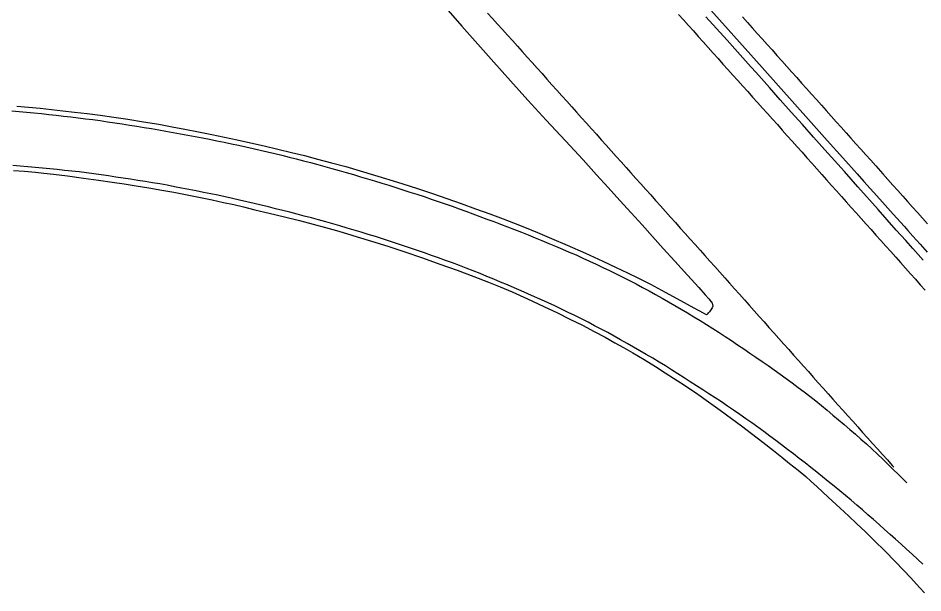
# Model space of a CAD drawing. Extents: x 1948091 to 1975253, y 787267 to 823306.
# Drawn here: x 1966883.9 to 1967189.4, y 800787.6 to 800981.8 of the extents above; entities that cross this region are included whole.
import ezdxf

# ---------------------------------------------------------------- set-up
doc = ezdxf.new("R2010")
doc.units = 0
doc.layers.add('RD_EX_Pavement_Markings', color=7, linetype='Continuous')
doc.layers.add('RD_EX_Road', color=7, linetype='Continuous')

msp = doc.modelspace()

# ---------------------------------------------------------------- linework, layer by layer
at = {"layer": 'RD_EX_Pavement_Markings'}
for points in [[(1967042.45, 800983.48), (1967044.12, 800981.62), (1967045.79, 800979.76), (1967047.47, 800977.9), (1967049.14, 800976.04), (1967050.8, 800974.18), (1967052.47, 800972.32), (1967054.14, 800970.46), (1967055.81, 800968.6), (1967057.48, 800966.73), (1967059.14, 800964.87), (1967060.81, 800963.01), (1967062.48, 800961.15), (1967064.15, 800959.29), (1967065.81, 800957.42), (1967067.48, 800955.56), (1967069.15, 800953.7), (1967070.82, 800951.84), (1967072.49, 800949.98), (1967074.15, 800948.11), (1967075.82, 800946.25), (1967077.49, 800944.39), (1967079.16, 800942.53), (1967080.83, 800940.66), (1967082.49, 800938.8), (1967084.16, 800936.94), (1967085.83, 800935.08), (1967087.5, 800933.22), (1967089.16, 800931.35), (1967090.83, 800929.49), (1967092.49, 800927.63), (1967094.16, 800925.76), (1967095.83, 800923.9), (1967097.49, 800922.03), (1967099.16, 800920.17), (1967100.83, 800918.31), (1967102.49, 800916.44), (1967104.16, 800914.58), (1967105.82, 800912.72), (1967107.49, 800910.85), (1967109.16, 800908.99), (1967110.82, 800907.13), (1967112.49, 800905.26), (1967114.16, 800903.4), (1967115.82, 800901.54), (1967117.49, 800899.67), (1967119.15, 800897.81), (1967120.82, 800895.94), (1967122.48, 800894.08), (1967124.15, 800892.21), (1967125.81, 800890.35), (1967127.48, 800888.48), (1967129.14, 800886.62), (1967130.8, 800884.75), (1967132.46, 800882.88), (1967134.12, 800881.01), (1967135.78, 800879.15), (1967137.44, 800877.28), (1967139.11, 800875.41), (1967140.77, 800873.54), (1967142.43, 800871.68), (1967144.09, 800869.81), (1967145.75, 800867.94), (1967147.41, 800866.08), (1967149.08, 800864.21), (1967150.74, 800862.34), (1967152.4, 800860.48), (1967154.06, 800858.61), (1967155.72, 800856.74), (1967157.39, 800854.87), (1967159.05, 800853.01), (1967160.71, 800851.14), (1967162.38, 800849.28), (1967164.05, 800847.42), (1967165.72, 800845.56), (1967167.39, 800843.7), (1967169.06, 800841.84), (1967170.73, 800839.98), (1967172.4, 800838.12), (1967174.06, 800836.26), (1967175.73, 800834.4), (1967177.4, 800832.54), (1967179.07, 800830.68), (1967179.61, 800830.07)], [(1967106.91, 800983.04), (1967108.58, 800981.17), (1967110.24, 800979.31), (1967111.91, 800977.44), (1967113.57, 800975.58), (1967115.24, 800973.71), (1967116.9, 800971.85), (1967118.57, 800969.98), (1967120.23, 800968.12), (1967121.9, 800966.26), (1967123.57, 800964.39), (1967125.24, 800962.53), (1967126.91, 800960.67), (1967128.57, 800958.81), (1967130.24, 800956.95), (1967131.91, 800955.09), (1967133.58, 800953.23), (1967135.25, 800951.37), (1967136.92, 800949.51), (1967138.59, 800947.65), (1967140.26, 800945.79), (1967141.93, 800943.92), (1967143.6, 800942.06), (1967145.26, 800940.2), (1967146.93, 800938.34), (1967148.59, 800936.47), (1967150.25, 800934.6), (1967151.91, 800932.73), (1967153.58, 800930.87), (1967155.24, 800929), (1967156.9, 800927.13), (1967158.56, 800925.27), (1967160.23, 800923.4), (1967161.89, 800921.53), (1967163.55, 800919.67), (1967165.22, 800917.81), (1967166.89, 800915.94), (1967168.55, 800914.08), (1967170.22, 800912.22), (1967171.89, 800910.36), (1967173.55, 800908.49), (1967175.22, 800906.63), (1967176.88, 800904.76), (1967178.54, 800902.89), (1967180.21, 800901.03), (1967181.87, 800899.16), (1967183.53, 800897.3), (1967185.19, 800895.43), (1967186.86, 800893.56), (1967188.52, 800891.7), (1967190.18, 800889.83)], [(1967128.47, 800982.2), (1967130.14, 800980.34), (1967131.8, 800978.48), (1967133.47, 800976.61), (1967135.13, 800974.75), (1967136.8, 800972.88), (1967138.47, 800971.02), (1967140.13, 800969.16), (1967141.8, 800967.29), (1967143.46, 800965.43), (1967145.13, 800963.56), (1967146.79, 800961.7), (1967148.46, 800959.84), (1967150.13, 800957.97), (1967151.79, 800956.11), (1967153.46, 800954.24), (1967155.12, 800952.38), (1967156.79, 800950.52), (1967158.45, 800948.65), (1967160.12, 800946.79), (1967161.79, 800944.93), (1967163.45, 800943.06), (1967165.12, 800941.2), (1967166.79, 800939.34), (1967168.45, 800937.47), (1967170.12, 800935.61), (1967171.79, 800933.75), (1967173.46, 800931.89), (1967174.27, 800930.98)], [(1966881.8, 800950.41), (1966884.29, 800950.2), (1966886.79, 800949.99), (1966889.27, 800949.76), (1966891.76, 800949.51), (1966894.25, 800949.26), (1966896.73, 800948.97), (1966899.22, 800948.69), (1966901.7, 800948.4), (1966904.18, 800948.1), (1966906.66, 800947.78), (1966909.14, 800947.47), (1966911.62, 800947.14), (1966914.09, 800946.77), (1966916.56, 800946.41), (1966919.04, 800946.04), (1966921.51, 800945.65), (1966923.97, 800945.25), (1966926.44, 800944.86), (1966928.91, 800944.46), (1966931.37, 800944.03), (1966933.84, 800943.6), (1966936.3, 800943.18), (1966938.76, 800942.73), (1966941.22, 800942.28), (1966943.67, 800941.82), (1966946.13, 800941.35), (1966948.58, 800940.85), (1966951.03, 800940.35), (1966953.48, 800939.85), (1966955.92, 800939.34), (1966958.37, 800938.83), (1966960.81, 800938.3), (1966963.25, 800937.73), (1966965.68, 800937.17), (1966968.12, 800936.6), (1966970.55, 800936.02), (1966972.98, 800935.44), (1966975.41, 800934.84), (1966977.83, 800934.22), (1966980.25, 800933.6), (1966982.67, 800932.97), (1966985.08, 800932.3), (1966987.48, 800931.64), (1966989.89, 800930.97), (1966992.3, 800930.28), (1966994.7, 800929.6), (1966997.1, 800928.91), (1966999.5, 800928.19), (1967001.89, 800927.48), (1967004.28, 800926.76), (1967006.68, 800926.03), (1967009.07, 800925.3), (1967011.45, 800924.56), (1967013.84, 800923.81), (1967016.21, 800923.03), (1967018.59, 800922.25), (1967020.96, 800921.46), (1967023.32, 800920.65), (1967025.69, 800919.83), (1967028.05, 800919.02), (1967030.42, 800918.21), (1967032.78, 800917.39), (1967035.12, 800916.52), (1967037.46, 800915.65), (1967039.81, 800914.78), (1967042.15, 800913.91), (1967044.49, 800913.03), (1967046.83, 800912.16), (1967049.16, 800911.25), (1967051.49, 800910.34), (1967053.82, 800909.42), (1967056.14, 800908.51), (1967058.47, 800907.59), (1967060.78, 800906.64), (1967063.09, 800905.68), (1967065.39, 800904.71), (1967067.69, 800903.74), (1967069.99, 800902.74), (1967072.28, 800901.75), (1967074.56, 800900.72), (1967076.83, 800899.67), (1967079.1, 800898.63), (1967081.36, 800897.55), (1967083.61, 800896.48), (1967085.86, 800895.39), (1967088.09, 800894.25), (1967090.32, 800893.12), (1967092.54, 800891.97), (1967094.75, 800890.8), (1967096.95, 800889.62), (1967099.14, 800888.41), (1967101.32, 800887.19), (1967103.5, 800885.96), (1967105.67, 800884.73), (1967107.82, 800883.45), (1967109.97, 800882.17), (1967112.11, 800880.88), (1967114.25, 800879.58), (1967116.38, 800878.28), (1967118.48, 800876.92), (1967120.58, 800875.57), (1967122.68, 800874.21), (1967124.76, 800872.83), (1967126.84, 800871.43), (1967128.91, 800870.03), (1967130.98, 800868.64), (1967133.05, 800867.23), (1967135.11, 800865.82), (1967137.17, 800864.4), (1967139.21, 800862.96), (1967141.24, 800861.5), (1967143.27, 800860.03), (1967145.28, 800858.55), (1967147.27, 800857.04), (1967149.26, 800855.53), (1967151.25, 800854.01), (1967153.2, 800852.45), (1967155.15, 800850.88), (1967157.09, 800849.31), (1967159, 800847.69), (1967160.9, 800846.07), (1967162.81, 800844.46), (1967164.71, 800842.84), (1967166.62, 800841.22), (1967168.49, 800839.56), (1967170.35, 800837.9), (1967172.2, 800836.21), (1967174.02, 800834.49), (1967175.83, 800832.77), (1967177.62, 800831.03), (1967179.42, 800829.29), (1967181.2, 800827.54), (1967182.98, 800825.78), (1967184, 800824.78)], [(1967189.4, 800797.25), (1967187.59, 800798.97), (1967185.76, 800800.67), (1967183.91, 800802.35), (1967182.05, 800804.03), (1967180.2, 800805.7), (1967178.34, 800807.38), (1967176.48, 800809.05), (1967174.62, 800810.71), (1967172.74, 800812.37), (1967170.85, 800814), (1967168.96, 800815.64), (1967167.06, 800817.27), (1967165.15, 800818.88), (1967163.23, 800820.48), (1967161.31, 800822.08), (1967159.39, 800823.68), (1967157.47, 800825.27), (1967155.52, 800826.84), (1967153.57, 800828.41), (1967151.62, 800829.97), (1967149.64, 800831.49), (1967147.65, 800833.01), (1967145.66, 800834.53), (1967143.68, 800836.05), (1967141.69, 800837.57), (1967139.71, 800839.09), (1967137.72, 800840.6), (1967135.7, 800842.08), (1967133.68, 800843.55), (1967131.65, 800845.01), (1967129.6, 800846.44), (1967127.55, 800847.87), (1967125.5, 800849.3), (1967123.42, 800850.69), (1967121.35, 800852.09), (1967119.28, 800853.48), (1967117.18, 800854.85), (1967115.08, 800856.2), (1967112.98, 800857.56), (1967110.88, 800858.91), (1967108.78, 800860.27), (1967106.68, 800861.62), (1967104.57, 800862.97), (1967102.46, 800864.31), (1967100.32, 800865.59), (1967098.17, 800866.87), (1967096.02, 800868.15), (1967093.86, 800869.41), (1967091.69, 800870.65), (1967089.52, 800871.9), (1967087.35, 800873.13), (1967085.16, 800874.33), (1967082.97, 800875.53), (1967080.76, 800876.71), (1967078.55, 800877.87), (1967076.33, 800879.02), (1967074.11, 800880.18), (1967071.87, 800881.28), (1967069.62, 800882.38), (1967067.37, 800883.47), (1967065.11, 800884.54), (1967062.85, 800885.6), (1967060.58, 800886.65), (1967058.3, 800887.67), (1967056.01, 800888.68), (1967053.73, 800889.7), (1967051.43, 800890.68), (1967049.13, 800891.65), (1967046.82, 800892.62), (1967044.52, 800893.58), (1967042.21, 800894.54), (1967039.89, 800895.49), (1967037.56, 800896.39), (1967035.24, 800897.3), (1967032.9, 800898.2), (1967030.56, 800899.06), (1967028.21, 800899.93), (1967025.87, 800900.8), (1967023.51, 800901.63), (1967021.15, 800902.45), (1967018.79, 800903.26), (1967016.43, 800904.08), (1967014.06, 800904.89), (1967011.68, 800905.66), (1967009.31, 800906.44), (1967006.93, 800907.21), (1967004.55, 800907.97), (1967002.16, 800908.69), (1966999.76, 800909.42), (1966997.37, 800910.14), (1966994.98, 800910.86), (1966992.57, 800911.55), (1966990.17, 800912.23), (1966987.77, 800912.92), (1966985.36, 800913.61), (1966982.95, 800914.26), (1966980.54, 800914.9), (1966978.12, 800915.54), (1966975.7, 800916.17), (1966973.28, 800916.79), (1966970.85, 800917.39), (1966968.43, 800918), (1966966, 800918.61), (1966963.58, 800919.2), (1966961.14, 800919.75), (1966958.7, 800920.31), (1966956.26, 800920.86), (1966953.82, 800921.41), (1966951.38, 800921.92), (1966948.93, 800922.42), (1966946.48, 800922.92), (1966944.03, 800923.41), (1966941.57, 800923.89), (1966939.12, 800924.36), (1966936.66, 800924.83), (1966934.21, 800925.3), (1966931.76, 800925.78), (1966929.29, 800926.17), (1966926.82, 800926.56), (1966924.35, 800926.96), (1966921.88, 800927.35), (1966919.41, 800927.73), (1966916.94, 800928.09), (1966914.47, 800928.46), (1966911.99, 800928.82), (1966909.52, 800929.15), (1966907.04, 800929.48), (1966904.56, 800929.8), (1966902.07, 800930.07), (1966899.59, 800930.34), (1966897.1, 800930.61), (1966894.62, 800930.86), (1966892.13, 800931.09), (1966889.64, 800931.32), (1966887.15, 800931.55), (1966884.66, 800931.77), (1966882.17, 800931.99)], [(1967174.27, 800930.98), (1967175.93, 800929.12), (1967177.59, 800927.25), (1967179.26, 800925.39), (1967180.92, 800923.52), (1967182.59, 800921.66), (1967184.25, 800919.79), (1967185.91, 800917.92), (1967187.58, 800916.06), (1967189.24, 800914.2), (1967190.91, 800912.33)]]:
    msp.add_lwpolyline(points, dxfattribs=at)
at = {"layer": 'RD_EX_Road'}
for points in [[(1967028.29, 800985.24), (1967033.72, 800979.11), (1967039.12, 800973), (1967044.55, 800966.9), (1967050.14, 800960.64), (1967056, 800954.09), (1967062.16, 800947.28), (1967068.68, 800940.27), (1967074.66, 800933.86), (1967079.21, 800928.86), (1967083.09, 800924.55), (1967087.04, 800920.2), (1967090.92, 800915.95), (1967094.58, 800911.91), (1967098.14, 800907.96), (1967101.74, 800903.96), (1967105.6, 800899.69), (1967109.96, 800894.9), (1967113.76, 800890.73), (1967115.92, 800888.33), (1967117.11, 800886.96), (1967117.95, 800885.93), (1967118.23, 800885.47), (1967118.39, 800884.98), (1967118.43, 800884.44), (1967118.28, 800883.88), (1967117.31, 800882.51)], [(1967117.8, 800984.49), (1967123.67, 800977.91), (1967129.43, 800971.46), (1967135.08, 800965.13), (1967140.61, 800958.91), (1967146.15, 800952.7), (1967151.69, 800946.51), (1967157.12, 800940.44), (1967162.37, 800934.55), (1967167.2, 800929.14), (1967169.45, 800926.62), (1967174.85, 800920.61), (1967179.42, 800915.52), (1967183.15, 800911.37), (1967184.35, 800910.03), (1967186.04, 800908.15), (1967188.48, 800905.42), (1967190.86, 800902.74)], [(1967189.53, 800899.99), (1967187.78, 800901.96), (1967186.05, 800903.89), (1967183.6, 800906.63), (1967180.42, 800910.19), (1967174.3, 800917.09), (1967167.46, 800924.82), (1967162.89, 800929.93), (1967156.27, 800937.33), (1967152.47, 800941.59), (1967148.7, 800945.81), (1967144.96, 800950.01), (1967141.25, 800954.17), (1967137.59, 800958.3), (1967133.96, 800962.37), (1967130.37, 800966.38), (1967126.83, 800970.34), (1967123.29, 800974.29), (1967119.74, 800978.26), (1967116.17, 800982.26)], [(1966883.52, 800952.03), (1966887.42, 800951.69), (1966891.31, 800951.33), (1966895.18, 800950.93), (1966899, 800950.49), (1966902.96, 800950.01), (1966907.21, 800949.5), (1966911.66, 800948.95), (1966916.18, 800948.33), (1966920.97, 800947.62), (1966926.21, 800946.78), (1966931.37, 800945.9), (1966935.9, 800945.09), (1966940.23, 800944.28), (1966944.78, 800943.4), (1966949.33, 800942.49), (1966953.63, 800941.61), (1966957.91, 800940.69), (1966962.39, 800939.67), (1966966.99, 800938.59), (1966971.61, 800937.5), (1966976.17, 800936.41), (1966980.59, 800935.31), (1966985.05, 800934.17), (1966989.74, 800932.94), (1966994.56, 800931.61), (1966999.44, 800930.19), (1967004.28, 800928.73), (1967009.04, 800927.29), (1967013.83, 800925.79), (1967018.81, 800924.17), (1967023.82, 800922.49), (1967028.66, 800920.83), (1967033.48, 800919.14), (1967038.39, 800917.37), (1967043.19, 800915.61), (1967047.64, 800913.96), (1967051.73, 800912.41), (1967055.43, 800910.93), (1967059.31, 800909.32), (1967063.95, 800907.37), (1967069.33, 800905.04), (1967075.45, 800902.32), (1967081.29, 800899.68), (1967085.85, 800897.58), (1967089.68, 800895.76), (1967093.35, 800893.93), (1967097.4, 800891.84), (1967102.41, 800889.2), (1967107.54, 800886.43), (1967112.01, 800883.95), (1967115.17, 800882.22), (1967116.01, 800881.79), (1967116.36, 800881.67), (1967116.47, 800881.7), (1967116.58, 800881.75), (1967116.69, 800881.82), (1967116.81, 800881.92), (1967117.05, 800882.17), (1967117.31, 800882.51)], [(1966882.31, 800930.34), (1966886.12, 800930.02), (1966889.78, 800929.7), (1966892.64, 800929.42), (1966895.86, 800929.05), (1966900.64, 800928.45), (1966906.01, 800927.75), (1966911.05, 800927.06), (1966915.65, 800926.39), (1966919.72, 800925.76), (1966923.72, 800925.12), (1966928.1, 800924.4), (1966932.48, 800923.66), (1966936.45, 800922.93), (1966940.47, 800922.15), (1966944.96, 800921.26), (1966949.4, 800920.36), (1966953.25, 800919.54), (1966956.73, 800918.76), (1966960.05, 800917.97), (1966963.83, 800917.06), (1966968.66, 800915.91), (1966973.89, 800914.63), (1966978.88, 800913.38), (1966983.52, 800912.17), (1966987.69, 800911.05), (1966991.42, 800910.01), (1966994.74, 800909.05), (1966998.42, 800907.94), (1967003.21, 800906.47), (1967008.71, 800904.72), (1967014.5, 800902.79), (1967020.41, 800900.74), (1967026.31, 800898.66), (1967032.12, 800896.57), (1967037.75, 800894.5), (1967042.75, 800892.6), (1967046.67, 800891.03), (1967050.68, 800889.3), (1967055.94, 800886.9), (1967061.41, 800884.36), (1967066.04, 800882.16), (1967070.25, 800880.1), (1967074.43, 800877.99), (1967078.42, 800875.9), (1967082.1, 800873.94), (1967085.42, 800872.12), (1967088.37, 800870.47), (1967091.47, 800868.66), (1967095.24, 800866.39), (1967099.09, 800864.03), (1967102.39, 800861.97), (1967105.23, 800860.17), (1967107.7, 800858.57), (1967110.28, 800856.84), (1967113.44, 800854.68), (1967117.04, 800852.16), (1967120.96, 800849.36), (1967124.8, 800846.55), (1967128.17, 800844.05), (1967131.52, 800841.5), (1967135.33, 800838.56), (1967138.97, 800835.72), (1967141.8, 800833.45), (1967144.38, 800831.35), (1967147.26, 800829.01), (1967149.86, 800826.87), (1967151.59, 800825.37), (1967153.7, 800823.43), (1967157.44, 800819.95), (1967161.47, 800816.21), (1967164.42, 800813.48), (1967167.02, 800811.05), (1967170.02, 800808.22), (1967173.23, 800805.11), (1967176.47, 800801.89), (1967180.31, 800797.95), (1967185.29, 800792.72), (1967188.31, 800789.4), (1967189.92, 800787.59)]]:
    msp.add_lwpolyline(points, dxfattribs=at)

doc.saveas('drawing.dxf')
